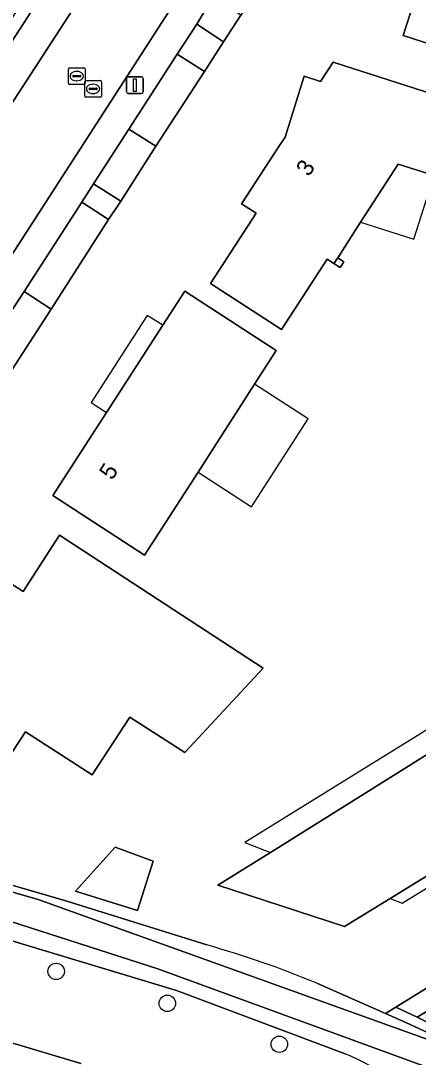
# Model space of a CAD drawing. Extents: x 160455 to 162082, y 388339 to 389736.
# Drawn here: x 161009.2 to 161032.9, y 389426.1 to 389487.9 of the extents above; entities that cross this region are included whole.
import ezdxf

# ---------------------------------------------------------------- set-up
doc = ezdxf.new("R2010")
doc.units = 0
for name, color, linetype in [('IMGEO_Boom', 7, 'Continuous'), ('IMGEO_Erf', 7, 'Continuous'), ('IMGEO_Groenvoorziening', 7, 'Continuous'), ('IMGEO_Lichtmast', 7, 'Continuous'), ('IMGEO_Muur', 7, 'Continuous'), ('IMGEO_Oever', 7, 'Continuous'), ('IMGEO_Pand', 7, 'Continuous'), ('IMGEO_Pand_nummerreeks', 7, 'Continuous'), ('IMGEO_Pand_overbouw', 7, 'Continuous'), ('IMGEO_Parkeervlak_halfverhard', 7, 'Continuous'), ('IMGEO_Rijbaan_lokaal_gesloten', 7, 'Continuous'), ('IMGEO_Rijbaan_lokaal_open', 7, 'Continuous'), ('IMGEO_Rioolput', 7, 'Continuous'), ('IMGEO_Voetpad_halfverhard', 7, 'Continuous'), ('IMGEO_Voetpad_open', 7, 'Continuous'), ('IMGEO_Waterloop', 7, 'Continuous')]:
    doc.layers.add(name, color=color, linetype=linetype)

msp = doc.modelspace()

# ---------------------------------------------------------------- linework, layer by layer
at = {"layer": 'IMGEO_Boom'}
for centre in [(161011.337, 389431.182), (161017.965, 389429.276), (161024.644, 389426.837)]:
    msp.add_circle(centre, 0.489, dxfattribs=at)
at = {"layer": 'IMGEO_Erf'}
for points in [[(161037.958, 389485.092), (161032.036, 389486.993), (161033.008, 389490.042), (161031.05, 389490.669), (161031.591, 389492.367), (161028.675, 389493.295), (161030.904, 389500.218), (161030.29, 389500.384), (161025.348, 389492.827), (161022.349, 389488.208), (161021.31, 389486.625), (161020.176, 389484.853), (161017.288, 389480.397), (161015.189, 389477.115), (161014.464, 389476.033), (161011.036, 389470.682), (161005.012, 389461.392), (161002.041, 389456.798), (160992.067, 389441.162), (161011.915, 389435.391), (161020.313, 389432.757)], [(161033.885, 389478.651), (161031.739, 389479.338), (161029.496, 389475.87), (161028.125, 389473.75), (161028.494, 389473.511), (161028.266, 389473.158), (161027.897, 389473.397), (161027.491, 389473.66), (161024.782, 389469.471), (161020.549, 389472.209), (161023.258, 389476.397), (161022.397, 389476.954), (161024.621, 389480.376), (161024.99, 389480.943), (161026.131, 389484.573), (161027.102, 389484.257), (161027.856, 389485.402), (161050.752, 389478.058)], [(161026.877, 389430.478), (161030.983, 389428.672), (161031.604, 389429.056), (161046.186, 389438.083), (161061.814, 389447.737), (161075.512, 389456.213), (161091.364, 389480.832)]]:
    msp.add_lwpolyline(points, dxfattribs=at)
for points in [[(161016.608, 389456.009), (161011.138, 389459.566), (161014.338, 389464.523), (161017.698, 389469.726), (161019.01, 389471.758), (161024.464, 389468.215), (161023.174, 389466.197), (161019.803, 389460.967)], [(161023.691, 389449.263), (161019.001, 389444.242), (161015.722, 389446.338), (161013.49, 389442.897), (161009.498, 389445.476), (161007.642, 389442.639), (161007.968, 389442.425), (161007.64, 389441.928), (161001.039, 389443.901), (161004.276, 389448.895), (161003.437, 389449.442), (161003.866, 389450.119), (161003.039, 389450.665), (161005.302, 389454.206), (161006.13, 389453.65), (161007.116, 389452.988), (161008.17, 389454.611), (161008.195, 389454.594), (161009.36, 389453.835), (161011.526, 389457.199)], [(161043.211, 389442.877), (161041.953, 389442.11), (161031.249, 389435.539), (161028.536, 389433.866), (161020.981, 389436.318), (161024.115, 389438.278), (161038.638, 389447.366), (161039.873, 389448.139)], [(161016.196, 389434.805), (161012.495, 389435.966), (161014.854, 389438.591), (161017.113, 389437.762)]]:
    msp.add_lwpolyline(points, close=True, dxfattribs=at)
msp.add_arc((161004.517, 389376.668), 58.271, 67.43511, 74.27121, dxfattribs=at)
at = {"layer": 'IMGEO_Groenvoorziening'}
for points in [[(161020.7, 389489.322), (161019.723, 389487.685), (161021.31, 389486.625), (161022.349, 389488.208)], [(161020.176, 389484.853), (161018.561, 389485.885), (161015.678, 389481.418), (161017.288, 389480.397)], [(161015.189, 389477.115), (161013.57, 389478.152), (161012.865, 389477.06), (161014.464, 389476.033)], [(161011.036, 389470.682), (161009.424, 389471.729), (161003.368, 389462.449), (161005.012, 389461.392)]]:
    msp.add_lwpolyline(points, close=True, dxfattribs=at)
for points in [[(161028.569, 389426.274), (161018.506, 389430.038), (160998.139, 389436.183), (160994.029, 389437.124), (160988.202, 389439.073), (160987.326, 389440.056), (160988.133, 389442.306), (160987.503, 389442.505), (160987.203, 389442.214), (160986.902, 389441.923), (160979.638, 389434.913)], [(160980.43, 389434.568), (161007.538, 389427.263), (161012.798, 389425.686)], [(161054.799, 389393.423), (161058.346, 389395.555), (161076.919, 389407.183), (161077.262, 389408.64), (161075.578, 389411.41), (161075.501, 389411.363), (161060.569, 389402.124), (161049.285, 389415.79), (161049.152, 389415.935), (161049.689, 389416.268), (161045.538, 389421.063), (161044.641, 389422.066), (161043.187, 389423.691), (161041.989, 389425.078), (161041.418, 389424.701), (161035.566, 389427.45), (161035.326, 389427.302), (161034.98, 389427.398), (161032.872, 389428.454), (161031.604, 389429.056), (161030.983, 389428.672), (161032.194, 389428.139), (161035.338, 389426.689)]]:
    msp.add_lwpolyline(points, dxfattribs=at)
msp.add_arc((160995.601, 389355.732), 77.866, 55.20313, 64.95045, dxfattribs=at)
at = {"layer": 'IMGEO_Lichtmast'}
for p, q in [((161015.535, 389483.639), (161015.535, 389484.439)), ((161015.535, 389484.439), (161015.535, 389483.639)), ((161015.635, 389484.539), (161016.425, 389484.539)), ((161016.425, 389484.539), (161015.635, 389484.539)), ((161016.525, 389484.439), (161016.525, 389483.639)), ((161016.525, 389483.639), (161016.525, 389484.439)), ((161016.425, 389483.539), (161015.635, 389483.539)), ((161015.635, 389483.539), (161016.425, 389483.539))]:
    msp.add_line(p, q, dxfattribs=at)
msp.add_lwpolyline([(161015.955, 389484.414), (161016.105, 389484.414), (161016.105, 389483.664), (161015.955, 389483.664), (161015.955, 389484.414)], dxfattribs=at)
for centre, start, end in [((161015.635, 389484.439), 90, 180), ((161015.635, 389484.439), 90, 180), ((161016.425, 389484.439), 0, 90), ((161016.425, 389484.439), 360, 90), ((161015.635, 389483.639), 180, 270), ((161015.635, 389483.639), 180, 270), ((161016.425, 389483.639), 270, 0), ((161016.425, 389483.639), 270, 0)]:
    msp.add_arc(centre, 0.1, start, end, dxfattribs=at)
at = {"layer": 'IMGEO_Muur'}
msp.add_lwpolyline([(161028.125, 389473.75), (161027.897, 389473.397), (161028.266, 389473.158), (161028.494, 389473.511)], close=True, dxfattribs=at)
at = {"layer": 'IMGEO_Oever'}
for points in [[(161011.915, 389435.391), (160992.067, 389441.162), (160988.133, 389442.306), (160987.326, 389440.056), (160988.202, 389439.073), (160994.029, 389437.124), (160998.139, 389436.183), (161018.506, 389430.038), (161028.569, 389426.274)], [(161020.313, 389432.757), (161011.915, 389435.391)], [(161035.338, 389426.689), (161032.194, 389428.139), (161030.983, 389428.672), (161026.877, 389430.478)]]:
    msp.add_lwpolyline(points, dxfattribs=at)
msp.add_lwpolyline([(161046.457, 389414.623), (161034.6, 389425.058), (161017.403, 389431.327), (160989.278, 389440.383), (160989.684, 389441.37), (161010.263, 389435.478), (161035.282, 389426.48), (161047.444, 389415.363), (161060.04, 389399.922), (161073.334, 389408.049), (161073.668, 389407.505), (161060.926, 389399.327), (161059.736, 389398.892), (161058.284, 389399.414), (161053.118, 389406.467)], close=True, dxfattribs=at)
for centre, radius, start, end in [((161004.517, 389376.668), 58.271, 67.43511, 74.27121), ((160995.601, 389355.732), 77.866, 55.20313, 64.95045)]:
    msp.add_arc(centre, radius, start, end, dxfattribs=at)
at = {"layer": 'IMGEO_Pand'}
for points in [[(161043.998, 389496.027), (161030.904, 389500.218), (161028.675, 389493.295), (161031.591, 389492.367), (161031.05, 389490.669), (161033.008, 389490.042), (161032.036, 389486.993), (161037.958, 389485.092), (161038.943, 389488.156), (161041.241, 389487.42)], [(161031.739, 389479.338), (161033.885, 389478.651), (161042.663, 389475.843), (161042.629, 389475.738), (161042.111, 389474.115), (161045.589, 389472.999), (161046.038, 389472.855), (161046.746, 389473.636), (161050.752, 389478.058), (161027.856, 389485.402), (161027.102, 389484.257), (161026.131, 389484.573), (161024.99, 389480.943), (161024.621, 389480.376), (161022.397, 389476.954), (161023.258, 389476.397), (161020.549, 389472.209), (161024.782, 389469.471), (161027.491, 389473.66), (161027.897, 389473.397), (161028.125, 389473.75), (161029.496, 389475.87)], [(161023.174, 389466.197), (161024.464, 389468.215), (161019.01, 389471.758), (161017.698, 389469.726), (161014.338, 389464.523), (161011.138, 389459.566), (161016.608, 389456.009), (161019.803, 389460.967)], [(161011.526, 389457.199), (161009.36, 389453.835), (161008.195, 389454.594), (161008.17, 389454.611), (161007.116, 389452.988), (161006.13, 389453.65), (161005.302, 389454.206), (161003.039, 389450.665), (161003.866, 389450.119), (161003.437, 389449.442), (161004.276, 389448.895), (161001.039, 389443.901), (161007.64, 389441.928), (161007.968, 389442.425), (161007.642, 389442.639), (161009.498, 389445.476), (161013.49, 389442.897), (161015.722, 389446.338), (161019.001, 389444.242), (161023.691, 389449.263)], [(161041.953, 389442.11), (161043.211, 389442.877), (161039.873, 389448.139), (161038.638, 389447.366), (161024.115, 389438.278), (161020.981, 389436.318), (161028.536, 389433.866), (161031.249, 389435.539)], [(161017.113, 389437.762), (161014.854, 389438.591), (161012.495, 389435.966), (161016.196, 389434.805)]]:
    msp.add_lwpolyline(points, close=True, dxfattribs=at)
at = {"layer": 'IMGEO_Pand_overbouw'}
for points in [[(161029.496, 389475.87), (161032.674, 389474.857), (161033.885, 389478.651), (161031.739, 389479.338)], [(161016.771, 389470.311), (161013.42, 389465.12), (161014.338, 389464.523), (161017.698, 389469.726)], [(161026.37, 389464.144), (161023.174, 389466.197), (161019.803, 389460.967), (161022.991, 389458.892)], [(161038.638, 389447.366), (161037.977, 389448.39), (161022.586, 389438.865), (161024.115, 389438.278)], [(161031.249, 389435.539), (161031.973, 389435.252), (161042.266, 389441.594), (161041.953, 389442.11)]]:
    msp.add_lwpolyline(points, close=True, dxfattribs=at)
at = {"layer": 'IMGEO_Parkeervlak_halfverhard'}
for points in [[(161022.757, 389504.623), (161020.582, 389505.009), (160995.641, 389466.535), (160990.781, 389459.541)], [(160992.407, 389458.389), (160997.092, 389465.129), (161022.757, 389504.623)]]:
    msp.add_lwpolyline(points, dxfattribs=at)
at = {"layer": 'IMGEO_Rijbaan_lokaal_gesloten'}
for points in [[(160998.768, 389458.945), (161001.896, 389463.473), (161007.839, 389472.625), (161019.042, 389489.979), (161029.403, 389505.932), (161024.198, 389506.907), (161022.757, 389504.623), (160997.092, 389465.129), (160992.407, 389458.389)], [(161012.798, 389425.686), (161007.538, 389427.263), (160980.43, 389434.568)]]:
    msp.add_lwpolyline(points, dxfattribs=at)
at = {"layer": 'IMGEO_Rijbaan_lokaal_open'}
for points in [[(161017.288, 389480.397), (161015.678, 389481.418), (161013.57, 389478.152), (161015.189, 389477.115)], [(161014.464, 389476.033), (161012.865, 389477.06), (161009.424, 389471.729), (161011.036, 389470.682)]]:
    msp.add_lwpolyline(points, close=True, dxfattribs=at)
at = {"layer": 'IMGEO_Rioolput'}
for p, q in [((161012.063, 389484.153), (161012.063, 389485.005)), ((161012.138, 389485.079), (161012.99, 389485.079)), ((161013.064, 389485.005), (161013.064, 389484.153)), ((161012.322, 389484.573), (161012.322, 389484.585)), ((161012.76, 389484.536), (161012.362, 389484.536)), ((161012.365, 389484.622), (161012.763, 389484.622)), ((161012.574, 389484.299), (161012.549, 389484.299)), ((161012.551, 389484.859), (161012.576, 389484.859)), ((161012.806, 389484.585), (161012.806, 389484.573)), ((161013.114, 389484.317), (161013.966, 389484.317)), ((161012.99, 389484.079), (161012.138, 389484.079)), ((161013.039, 389483.391), (161013.039, 389484.243)), ((161013.298, 389483.811), (161013.298, 389483.823)), ((161013.736, 389483.774), (161013.338, 389483.774)), ((161013.341, 389483.86), (161013.739, 389483.86)), ((161013.527, 389484.097), (161013.552, 389484.097)), ((161013.782, 389483.823), (161013.782, 389483.811)), ((161014.04, 389484.243), (161014.04, 389483.391)), ((161013.966, 389483.317), (161013.114, 389483.317)), ((161013.55, 389483.537), (161013.525, 389483.537))]:
    msp.add_line(p, q, dxfattribs=at)
for points in [[(161012.063, 389484.153), (161012.063, 389485.005)], [(161012.138, 389485.079), (161012.99, 389485.079)], [(161013.064, 389485.005), (161013.064, 389484.153)], [(161013.114, 389484.317), (161013.966, 389484.317)], [(161012.99, 389484.079), (161012.138, 389484.079)], [(161013.039, 389483.391), (161013.039, 389484.243)], [(161014.04, 389484.243), (161014.04, 389483.391)], [(161013.966, 389483.317), (161013.114, 389483.317)]]:
    msp.add_lwpolyline(points, dxfattribs=at)
for centre, radius, start, end in [((161012.14, 389485.003), 0.0765, 91.55205, 178.44795), ((161012.14, 389485.003), 0.0765, 91.55205, 178.44795), ((161012.988, 389485.003), 0.0765, 1.55205, 88.44795), ((161012.988, 389485.003), 0.0765, 1.55205, 88.44795), ((161012.362, 389484.582), 0.0403, 85.87752, 175.75265), ((161012.359, 389484.572), 0.0366, 178.93798, 274.71019), ((161012.763, 389484.579), 0.043, 264.86636, 352.45326), ((161012.767, 389484.584), 0.0386, 1.73085, 96.63898), ((161013.116, 389484.241), 0.0765, 91.55205, 178.44795), ((161013.116, 389484.241), 0.0765, 91.55205, 178.44795), ((161013.964, 389484.241), 0.0765, 1.55205, 88.44795), ((161013.964, 389484.241), 0.0765, 1.55205, 88.44795), ((161012.14, 389484.155), 0.0765, 181.55205, 268.44795), ((161012.14, 389484.155), 0.0765, 181.55205, 268.44795), ((161012.988, 389484.155), 0.0765, 271.55205, 358.44795), ((161012.988, 389484.155), 0.0765, 271.55205, 358.44795), ((161013.338, 389483.82), 0.0403, 85.87752, 175.75265), ((161013.335, 389483.81), 0.0366, 178.93798, 274.71019), ((161013.739, 389483.817), 0.043, 264.86636, 352.45326), ((161013.743, 389483.822), 0.0386, 1.73085, 96.63898), ((161013.116, 389483.393), 0.0765, 181.55205, 268.44795), ((161013.116, 389483.393), 0.0765, 181.55205, 268.44795), ((161013.964, 389483.393), 0.0765, 271.55205, 358.44795), ((161013.964, 389483.393), 0.0765, 271.55205, 358.44795)]:
    msp.add_arc(centre, radius, start, end, dxfattribs=at)
for centre, major_axis, ratio, start_param, end_param in [((161012.55, 389484.579), (-0.387, 0.002), 0.722429, 4.712389, 7.853982), ((161012.575, 389484.579), (-0.39, 0.002), 0.717154, 1.570796, 4.712389), ((161013.526, 389483.817), (-0.387, 0.002), 0.722429, 4.712389, 7.853982), ((161013.551, 389483.817), (-0.39, 0.002), 0.717154, 1.570796, 4.712389)]:
    msp.add_ellipse(centre, major_axis=major_axis, ratio=ratio, start_param=start_param, end_param=end_param, dxfattribs=at)
at = {"layer": 'IMGEO_Voetpad_halfverhard'}
msp.add_lwpolyline([(161033.914, 389429.097), (161032.872, 389428.454), (161034.98, 389427.398)], close=True, dxfattribs=at)
at = {"layer": 'IMGEO_Voetpad_open'}
for points in [[(161009.424, 389471.729), (161012.865, 389477.06), (161013.57, 389478.152), (161015.678, 389481.418), (161018.561, 389485.885), (161019.723, 389487.685), (161020.7, 389489.322), (161023.713, 389493.906), (161028.26, 389500.933), (161031.281, 389505.602), (161029.403, 389505.932), (161019.042, 389489.979), (161007.839, 389472.625), (161001.896, 389463.473), (160998.768, 389458.945)], [(160990.781, 389459.541), (160995.641, 389466.535), (161020.582, 389505.009), (161019.769, 389505.154), (160997.988, 389471.555), (160995.011, 389466.963), (160990.155, 389459.997)], [(161000.292, 389457.91), (161003.368, 389462.449), (161009.424, 389471.729)]]:
    msp.add_lwpolyline(points, dxfattribs=at)
for points in [[(161019.723, 389487.685), (161018.561, 389485.885), (161020.176, 389484.853), (161021.31, 389486.625)], [(161046.796, 389437.071), (161046.186, 389438.083), (161031.604, 389429.056), (161032.872, 389428.454), (161033.914, 389429.097), (161038.587, 389431.978)]]:
    msp.add_lwpolyline(points, close=True, dxfattribs=at)
at = {"layer": 'IMGEO_Waterloop'}
msp.add_lwpolyline([(160989.278, 389440.383), (161017.403, 389431.327), (161034.6, 389425.058), (161046.457, 389414.623), (161053.118, 389406.467), (161058.284, 389399.414), (161059.736, 389398.892), (161060.926, 389399.327), (161073.668, 389407.505), (161073.334, 389408.049), (161060.04, 389399.922), (161047.444, 389415.363), (161035.282, 389426.48), (161010.263, 389435.478), (160989.684, 389441.37)], close=True, dxfattribs=at)

# ---------------------------------------------------------------- texts
at = {"layer": 'IMGEO_Pand_nummerreeks'}
for s, rotation, p in [('3', 56.77439, (161026.41, 389478.541)), ('5', 56.95773, (161014.672, 389460.433))]:
    msp.add_text(s, height=1, rotation=rotation, dxfattribs=at).set_placement(p)

doc.saveas('drawing.dxf')
